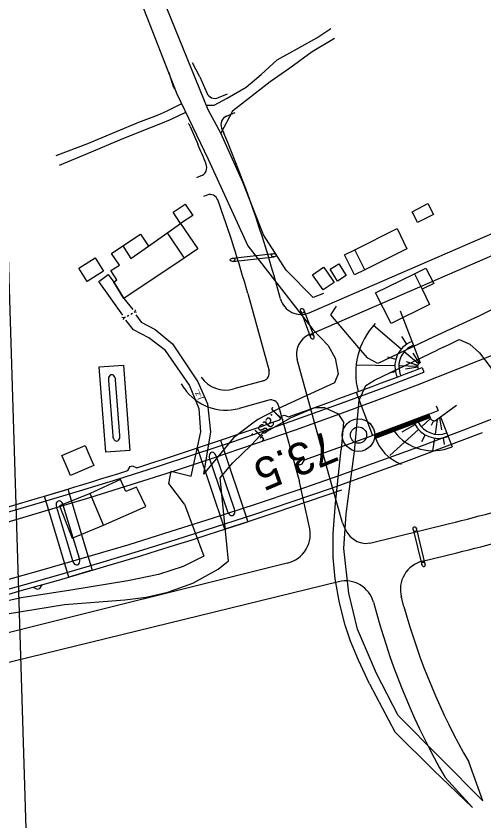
# Model space of a CAD drawing. Extents: x 6541740 to 6566395, y 5525066 to 5530361.
# Drawn here: x 6554369.2 to 6554398.2, y 5525283.4 to 5525333.4 of the extents above; entities that cross this region are included whole.
import ezdxf

# ---------------------------------------------------------------- set-up
doc = ezdxf.new("R2010")
doc.units = 0
for name, color, linetype in [('Domyślna', 7, 'Continuous'), ('ps_wymiarowanie', 7, 'Continuous'), ('TOR_PRZEK_P-komponent', 7, 'Continuous'), ('TOR_PS_OPIS_T-symbole geometrii', 7, 'Continuous'), ('TOR_PS_P-chodniki i place ładunkowe', 7, 'Continuous'), ('TOR_PS_T-wypelnienia', 7, 'Continuous'), ('TOR_RAMKI-ramka+tabelka 1', 7, 'Continuous'), ('TOR_W-warstwa dodatkowa 2', 7, 'Continuous')]:
    doc.layers.add(name, color=color, linetype=linetype)

# ---------------------------------------------------------------- blocks, each defined once
blk = doc.blocks.new('4010_1')
at = {"layer": 'Domyślna'}
for radius in [0.75, 0.375]:
    blk.add_circle((0, 0), radius, dxfattribs=at)

msp = doc.modelspace()

# ---------------------------------------------------------------- linework, layer by layer
at = {"layer": 'ps_wymiarowanie'}
for p, q in [((6554379.387, 5525320.552), (6554378.931, 5525321.239)), ((6554376.898, 5525319.884), (6554377.402, 5525319.14)), ((6554378.567, 5525319.969), (6554379.623, 5525318.387)), ((6554380.467, 5525318.959), (6554379.623, 5525318.387)), ((6554393.909, 5525317.418), (6554394.389, 5525316.456))]:
    msp.add_line(p, q, dxfattribs=at)
for points in [[(6554378.931, 5525321.239), (6554379.681, 5525321.739), (6554380.155, 5525321.042), (6554379.387, 5525320.552), (6554380.467, 5525318.959)], [(6554395.094, 5525321.113), (6554394.098, 5525320.613), (6554393.829, 5525321.17), (6554393.78, 5525321.27), (6554394.75, 5525321.779), (6554395.094, 5525321.113)], [(6554375.801, 5525319.152), (6554376.311, 5525318.363), (6554377.402, 5525319.14), (6554379.387, 5525320.552)], [(6554393.452, 5525318.974), (6554390.826, 5525317.674), (6554390.211, 5525318.907), (6554392.843, 5525320.228), (6554393.452, 5525318.974)], [(6554379.623, 5525318.387), (6554375.867, 5525315.891), (6554375.24, 5525316.9), (6554375.442, 5525317.043), (6554375.052, 5525317.62), (6554375.595, 5525317.952), (6554375.096, 5525318.682), (6554375.801, 5525319.152), (6554376.898, 5525319.884)], [(6554390.826, 5525317.674), (6554390.191, 5525317.359), (6554389.58, 5525318.594), (6554390.211, 5525318.907)], [(6554394.857, 5525315.52), (6554392.464, 5525314.323), (6554391.505, 5525316.226), (6554393.909, 5525317.418), (6554394.63, 5525317.778), (6554395.11, 5525316.816), (6554394.389, 5525316.456), (6554394.857, 5525315.52)], [(6554374.603, 5525301.795), (6554377.229, 5525302.958), (6554376.744, 5525303.99), (6554376.664, 5525304.162), (6554375.996, 5525303.897), (6554375.657, 5525304.632), (6554373.769, 5525303.756)], [(6554372.66, 5525300.994), (6554374.603, 5525301.795), (6554373.769, 5525303.756), (6554371.875, 5525302.995), (6554372.66, 5525300.994)]]:
    msp.add_lwpolyline(points, dxfattribs=at)
for points in [[(6554374.094, 5525318.403), (6554374.605, 5525317.576), (6554373.588, 5525316.948), (6554373.077, 5525317.775)], [(6554388.271, 5525317.829), (6554388.403, 5525317.638), (6554388.927, 5525316.887), (6554388.25, 5525316.415), (6554387.593, 5525317.357)], [(6554389.678, 5525317.303), (6554389.136, 5525316.966), (6554388.674, 5525317.709), (6554389.216, 5525318.045)], [(6554374.008, 5525305.508), (6554372.556, 5525304.881), (6554372.261, 5525305.562), (6554372.022, 5525306.116), (6554373.475, 5525306.743), (6554373.767, 5525306.068)]]:
    msp.add_lwpolyline(points, close=True, dxfattribs=at)
at = {"layer": 'TOR_PRZEK_P-komponent'}
for centre, radius, start, end in [((6554282.16, 5525602.288), 312.5, 260.99633, 292.47468), ((6554285.041, 5525600.561), 313.5, 260.86861, 292.93573)]:
    msp.add_arc(centre, radius, start, end, dxfattribs=at)
at = {"layer": 'TOR_PS_OPIS_T-symbole geometrii'}
for p, q in [((6554380.591, 5525329.663), (6554380.136, 5525330.528)), ((6554378.979, 5525328.981), (6554378.683, 5525329.906)), ((6554380.591, 5525329.663), (6554381.014, 5525328.664)), ((6554378.979, 5525328.981), (6554379.01, 5525328.909)), ((6554381.752, 5525328.365), (6554382.308, 5525328.601)), ((6554382.239, 5525327.214), (6554382.783, 5525327.445)), ((6554379.997, 5525326.578), (6554380.466, 5525325.472)), ((6554381.941, 5525326.477), (6554382.077, 5525326.155)), ((6554387.387, 5525315.001), (6554412.612, 5525325.953)), ((6554387.38, 5525313.635), (6554413.11, 5525324.807)), ((6554380.657, 5525323.5), (6554380.371, 5525323.39)), ((6554381.047, 5525322.311), (6554380.819, 5525322.223)), ((6554382.608, 5525318.39), (6554385.178, 5525318.67)), ((6554382.63, 5525318.191), (6554385.199, 5525318.471)), ((6554385.598, 5525315.856), (6554385.367, 5525316.696)), ((6554383.56, 5525316.198), (6554384.886, 5525311.382)), ((6554383.68, 5525316.231), (6554383.68, 5525316.231)), ((6554386.858, 5525315.088), (6554387.488, 5525313.424)), ((6554387.045, 5525315.159), (6554387.66, 5525313.535)), ((6554384.536, 5525310.767), (6554382.694, 5525310.26)), ((6554379.429, 5525310.577), (6554379.619, 5525310.3)), ((6554384.868, 5525309.562), (6554383.026, 5525309.055)), ((6554385.483, 5525309.213), (6554386.783, 5525304.491)), ((6554387.381, 5525301.753), (6554386.783, 5525304.491)), ((6554391.135, 5525300.688), (6554396.092, 5525301.902)), ((6554393.839, 5525301.525), (6554394.375, 5525299.336)), ((6554394.037, 5525301.558), (6554394.569, 5525299.383)), ((6554394.42, 5525299.562), (6554396.538, 5525300.081)), ((6554386.019, 5525299.434), (6554353.418, 5525291.284)), ((6554389.199, 5525298.283), (6554354.571, 5525289.801)), ((6554393.266, 5525296.737), (6554393.089, 5525297.381)), ((6554391.377, 5525297.004), (6554391.579, 5525296.273)), ((6554398.165, 5525284.674), (6554397.285, 5525287.086)), ((6554397.515, 5525284.25), (6554395.819, 5525286.124))]:
    msp.add_line(p, q, dxfattribs=at)
msp.add_lwpolyline([(6554389.457, 5525301.943), (6554388.604, 5525304.94), (6554386.637, 5525312.083)], dxfattribs=at)
for centre, radius, start, end in [((6554381.532, 5525328.883), 0.563, 202.9617, 292.9617), ((6554382.459, 5525326.697), 0.563, 112.9617, 202.9617), ((6554379.48, 5525326.359), 0.562, 22.9617, 45.0289), ((6554312.214, 5525296.554), 75.875, 15.39381, 22.96174), ((6554312.214, 5525296.554), 74.125, 21.92748, 22.96174), ((6554380.455, 5525324.025), 0.563, 291.0025, 21.9275), ((6554381.227, 5525321.844), 0.5, 20.1255, 111.0025), ((6554312.214, 5525296.554), 74, 15.39381, 20.12552), ((6554386.864, 5525316.205), 1.312, 195.3938, 293.4692), ((6554387.903, 5525312.431), 1.313, 113.4692, 195.3938), ((6554384.404, 5525311.249), 0.5, 285.3938, 15.3938), ((6554382.196, 5525312.068), 1.875, 215.063, 285.3938), ((6554382.196, 5525312.068), 3.125, 214.4516, 285.3938), ((6554385.001, 5525309.08), 0.5, 15.3938, 105.3938), ((6554369.565, 5525410.2), 111.5, 283.76307, 286.89824), ((6554385.573, 5525301.256), 1.875, 283.7631, 15.3938), ((6554369.565, 5525410.2), 113.375, 283.76307, 286.89824), ((6554394.853, 5525297.802), 1.812, 103.7631, 195.3938), ((6554389.63, 5525296.522), 1.812, 15.3938, 103.7631), ((6554433.397, 5525307.787), 41.625, 195.3938, 209.823), ((6554433.397, 5525307.787), 43.375, 195.3938, 209.962)]:
    msp.add_arc(centre, radius, start, end, dxfattribs=at)
for centre, major_axis in [((6554385.189, 5525318.57), (-0.149, -0.016)), ((6554382.619, 5525318.291), (-0.149, -0.016)), ((6554386.952, 5525315.124), (-0.053, 0.14)), ((6554387.567, 5525313.5), (-0.053, 0.14)), ((6554393.936, 5525301.549), (-0.036, 0.146)), ((6554394.472, 5525299.36), (-0.036, 0.146))]:
    msp.add_ellipse(centre, major_axis=major_axis, ratio=0.666667, dxfattribs=at)
msp.add_ellipse((6554390.754, 5525302.306), major_axis=(0.411, -1.611), ratio=0.81037, start_param=4.731111, end_param=6.273445, dxfattribs=at)
at = {"layer": 'TOR_PS_P-chodniki i place ładunkowe'}
msp.add_lwpolyline([(6554371.937, 5525212.515), (6553522.337, 5525186.445), (6553513.534, 5525473.31), (6554363.134, 5525499.38)], close=True, dxfattribs=at)
at = {"layer": 'TOR_PS_T-wypelnienia'}
for p, q in [((6554381.115, 5525327.604), (6554378.146, 5525334.929)), ((6554376.951, 5525334.274), (6554379.16, 5525328.595)), ((6554379.16, 5525328.595), (6554381.101, 5525324.534)), ((6554381.89, 5525326.155), (6554381.115, 5525327.604)), ((6554383.249, 5525323.103), (6554381.89, 5525326.155)), ((6554373.61, 5525325.493), (6554371.641, 5525324.759)), ((6554373.832, 5525324.969), (6554371.852, 5525324.154)), ((6554381.101, 5525324.534), (6554383.571, 5525319.162)), ((6554384.54, 5525319.845), (6554383.249, 5525323.103)), ((6554385.959, 5525317.642), (6554384.54, 5525319.845)), ((6554383.571, 5525319.162), (6554387.604, 5525313.959)), ((6554387.631, 5525315.953), (6554385.959, 5525317.642)), ((6554388.269, 5525316.199), (6554387.631, 5525315.953)), ((6554376.579, 5525315.17), (6554376.544, 5525315.049)), ((6554388.729, 5525314.862), (6554389.065, 5525315.411)), ((6554375.86, 5525314.675), (6554375.74, 5525314.71)), ((6554375.86, 5525314.675), (6554375.825, 5525314.555)), ((6554375.86, 5525314.675), (6554375.969, 5525314.735)), ((6554376.079, 5525314.795), (6554376.188, 5525314.855)), ((6554376.298, 5525314.915), (6554376.407, 5525314.975)), ((6554376.517, 5525315.034), (6554376.544, 5525315.049)), ((6554376.664, 5525315.014), (6554376.544, 5525315.049)), ((6554390.56, 5525312.697), (6554388.729, 5525314.862)), ((6554387.604, 5525313.959), (6554388.549, 5525312.955)), ((6554395.071, 5525313.482), (6554391.637, 5525311.852)), ((6554388.549, 5525312.955), (6554388.996, 5525312.173)), ((6554391.019, 5525312.177), (6554390.56, 5525312.697)), ((6554391.427, 5525310.807), (6554395.37, 5525312.7)), ((6554388.996, 5525312.173), (6554389.183, 5525311.192)), ((6554391.637, 5525311.852), (6554391.019, 5525312.177)), ((6554389.183, 5525311.192), (6554388.951, 5525310.637)), ((6554388.951, 5525310.637), (6554385.741, 5525309.175)), ((6554390.897, 5525310.469), (6554391.427, 5525310.807)), ((6554390.482, 5525309.57), (6554390.897, 5525310.469)), ((6554385.741, 5525309.175), (6554384.185, 5525308.354)), ((6554386.212, 5525308.476), (6554387.729, 5525309.118)), ((6554387.729, 5525309.118), (6554388.333, 5525309.119)), ((6554388.333, 5525309.119), (6554389.187, 5525308.722)), ((6554390.201, 5525306.371), (6554390.482, 5525309.57)), ((6554389.187, 5525308.722), (6554389.509, 5525308.205)), ((6554383.871, 5525308.14), (6554382.675, 5525307.233)), ((6554384.185, 5525308.354), (6554383.871, 5525308.14)), ((6554384.659, 5525307.566), (6554386.212, 5525308.476)), ((6554389.509, 5525308.205), (6554389.363, 5525306.491)), ((6554381.249, 5525307.607), (6554380.811, 5525304.964)), ((6554384.607, 5525307.666), (6554384.659, 5525307.566)), ((6554382.675, 5525307.233), (6554380.811, 5525304.964)), ((6554389.003, 5525303.162), (6554389.363, 5525306.491)), ((6554389.666, 5525302.507), (6554390.201, 5525306.371)), ((6554379.637, 5525303.093), (6554380.828, 5525299.863)), ((6554389.537, 5525300.342), (6554389.666, 5525302.507)), ((6554389.836, 5525297.576), (6554389.537, 5525300.342)), ((6554380.828, 5525299.863), (6554379.547, 5525299.231)), ((6554381.73, 5525299.059), (6554382.361, 5525299.581)), ((6554379.547, 5525299.231), (6554378.015, 5525298.73)), ((6554378.015, 5525298.73), (6554376.11, 5525298.329)), ((6554380.146, 5525298.195), (6554381.73, 5525299.059)), ((6554376.11, 5525298.329), (6554372.568, 5525297.749)), ((6554378.595, 5525297.627), (6554380.146, 5525298.195)), ((6554372.568, 5525297.749), (6554369.497, 5525297.282)), ((6554377.257, 5525297.322), (6554378.595, 5525297.627)), ((6554390.381, 5525295.338), (6554389.836, 5525297.576)), ((6554369.497, 5525297.282), (6554366.483, 5525296.61)), ((6554372.184, 5525296.863), (6554375.937, 5525297.154)), ((6554375.937, 5525297.154), (6554377.257, 5525297.322)), ((6554368.626, 5525296.286), (6554372.184, 5525296.863)), ((6554391.557, 5525292.569), (6554390.381, 5525295.338)), ((6554392.912, 5525289.976), (6554391.557, 5525292.569)), ((6554398.165, 5525284.674), (6554392.912, 5525289.976))]:
    msp.add_line(p, q, dxfattribs=at)
for points in [[(6554380.992, 5525327.906), (6554381.469, 5525327.896), (6554382.281, 5525328.324), (6554383.465, 5525329.022), (6554384.39, 5525329.812), (6554385.387, 5525330.707), (6554386.559, 5525331.367), (6554387.857, 5525332.082), (6554388.726, 5525332.652)], [(6554388.943, 5525332.036), (6554387.561, 5525331.203), (6554386.186, 5525330.191), (6554384.958, 5525329.338), (6554382.626, 5525327.523), (6554381.89, 5525326.155)], [(6554379.458, 5525327.972), (6554378.502, 5525327.5), (6554377.94, 5525327.258), (6554376.782, 5525326.815), (6554375.387, 5525326.244), (6554373.61, 5525325.493)], [(6554379.709, 5525327.447), (6554379.689, 5525327.441), (6554378.738, 5525326.982), (6554378.155, 5525326.73), (6554376.991, 5525326.285), (6554375.606, 5525325.718), (6554373.832, 5525324.969)], [(6554375.804, 5525314.856), (6554374.307, 5525316.949), (6554374.892, 5525317.371), (6554375.24, 5525316.9), (6554375.867, 5525315.891), (6554376.436, 5525315.19)], [(6554403.408, 5525317.431), (6554398.576, 5525315.113), (6554397.908, 5525314.793), (6554395.075, 5525313.474)], [(6554376.613, 5525314.863), (6554376.937, 5525314.417), (6554377.815, 5525313.952), (6554378.887, 5525313.075), (6554380.461, 5525310.699), (6554381.062, 5525309.344), (6554381.249, 5525307.607)], [(6554380.66, 5525307.601), (6554380.539, 5525309.031), (6554379.943, 5525310.488), (6554378.462, 5525312.644), (6554377.42, 5525313.438), (6554376.474, 5525313.938), (6554375.983, 5525314.532)], [(6554395.367, 5525312.706), (6554396.021, 5525313), (6554396.701, 5525313.326), (6554396.701, 5525313.326)], [(6554396.701, 5525313.326), (6554397.352, 5525313.039), (6554397.947, 5525312.502), (6554398.612, 5525311.635), (6554400.091, 5525309.452), (6554401.617, 5525307.155), (6554403.126, 5525304.727), (6554404.511, 5525302.325), (6554405.347, 5525301.109), (6554406.29, 5525300.224)], [(6554379.637, 5525303.093), (6554378.667, 5525304.378), (6554378.803, 5525305.162), (6554380.058, 5525304.846), (6554380.096, 5525305.018), (6554380.66, 5525307.601)], [(6554382.361, 5525299.581), (6554381.841, 5525304.73), (6554382.646, 5525305.668), (6554383.779, 5525306.776), (6554384.607, 5525307.666)], [(6554391.114, 5525291.941), (6554390.446, 5525293.401), (6554389.935, 5525294.58), (6554389.619, 5525295.591), (6554389.267, 5525296.96), (6554388.994, 5525298.455), (6554388.868, 5525299.793), (6554388.86, 5525301.281), (6554389.003, 5525303.162)], [(6554391.114, 5525291.941), (6554392.704, 5525288.953), (6554395.1, 5525286.563), (6554397.515, 5525284.25)]]:
    msp.add_lwpolyline(points, dxfattribs=at)
at = {"layer": 'TOR_W-warstwa dodatkowa 2'}
for p, q in [((6554393.025, 5525315.125), (6554394.274, 5525311.891)), ((6554393.093, 5525312.734), (6554391.363, 5525314.201)), ((6554393.446, 5525313.047), (6554393.13, 5525313.525)), ((6554392.758, 5525312.099), (6554392.258, 5525312.236)), ((6554394.173, 5525311.819), (6554393.284, 5525312.573)), ((6554394.226, 5525311.866), (6554393.831, 5525312.484)), ((6554392.699, 5525311.695), (6554390.297, 5525311.748)), ((6554394.114, 5525311.663), (6554392.949, 5525311.689)), ((6554394.119, 5525311.607), (6554393.367, 5525311.482)), ((6554394.122, 5525311.724), (6554393.431, 5525311.94)), ((6554394.389, 5525311.592), (6554394.501, 5525311.3)), ((6554392.733, 5525311.319), (6554392.344, 5525311.239)), ((6554390.305, 5525310.057), (6554391.304, 5525307.379)), ((6554395.232, 5525308.295), (6554396.523, 5525309.245)), ((6554395.273, 5525309.213), (6554395.385, 5525308.921)), ((6554394.629, 5525308.402), (6554394.558, 5525308.589)), ((6554394.683, 5525308.422), (6554394.612, 5525308.61)), ((6554394.737, 5525308.443), (6554394.667, 5525308.63)), ((6554394.784, 5525308.46), (6554394.713, 5525308.647)), ((6554394.839, 5525308.481), (6554394.768, 5525308.668)), ((6554394.894, 5525308.486), (6554394.813, 5525308.701)), ((6554394.889, 5525308.5), (6554394.819, 5525308.687)), ((6554391.5, 5525307.206), (6554394.894, 5525308.486)), ((6554393.322, 5525307.909), (6554393.251, 5525308.096)), ((6554393.385, 5525307.933), (6554393.314, 5525308.12)), ((6554393.448, 5525307.957), (6554393.377, 5525308.144)), ((6554393.484, 5525307.97), (6554393.413, 5525308.157)), ((6554393.535, 5525307.989), (6554393.464, 5525308.176)), ((6554393.588, 5525308.009), (6554393.517, 5525308.196)), ((6554393.638, 5525308.028), (6554393.568, 5525308.216)), ((6554393.693, 5525308.049), (6554393.622, 5525308.236)), ((6554393.747, 5525308.069), (6554393.677, 5525308.257)), ((6554393.793, 5525308.087), (6554393.723, 5525308.274)), ((6554393.793, 5525308.087), (6554393.723, 5525308.274)), ((6554393.848, 5525308.108), (6554393.778, 5525308.295)), ((6554393.899, 5525308.127), (6554393.828, 5525308.314)), ((6554393.953, 5525308.147), (6554393.883, 5525308.334)), ((6554394.008, 5525308.168), (6554393.937, 5525308.355)), ((6554394.054, 5525308.185), (6554393.983, 5525308.372)), ((6554394.109, 5525308.206), (6554394.038, 5525308.393)), ((6554394.159, 5525308.225), (6554394.089, 5525308.412)), ((6554394.214, 5525308.245), (6554394.143, 5525308.433)), ((6554394.214, 5525308.245), (6554394.143, 5525308.433)), ((6554394.264, 5525308.264), (6554394.194, 5525308.452)), ((6554394.318, 5525308.285), (6554394.247, 5525308.472)), ((6554394.368, 5525308.304), (6554394.298, 5525308.491)), ((6554394.918, 5525308.419), (6554394.35, 5525307.908)), ((6554394.423, 5525308.324), (6554394.352, 5525308.511)), ((6554394.477, 5525308.345), (6554394.406, 5525308.532)), ((6554394.523, 5525308.362), (6554394.453, 5525308.549)), ((6554394.523, 5525308.362), (6554394.453, 5525308.549)), ((6554394.578, 5525308.383), (6554394.508, 5525308.57)), ((6554395.105, 5525308.283), (6554394.953, 5525307.983)), ((6554395.333, 5525308.37), (6554395.193, 5525307.454)), ((6554395.472, 5525308.472), (6554395.587, 5525307.716)), ((6554395.539, 5525308.522), (6554396.253, 5525306.674)), ((6554392, 5525307.411), (6554391.93, 5525307.598)), ((6554392.063, 5525307.435), (6554391.993, 5525307.622)), ((6554392.127, 5525307.458), (6554392.056, 5525307.645)), ((6554392.19, 5525307.482), (6554392.119, 5525307.669)), ((6554392.253, 5525307.506), (6554392.182, 5525307.693)), ((6554392.316, 5525307.53), (6554392.246, 5525307.717)), ((6554392.379, 5525307.554), (6554392.309, 5525307.741)), ((6554392.442, 5525307.577), (6554392.372, 5525307.765)), ((6554394.165, 5525307.74), (6554392.381, 5525306.131)), ((6554392.506, 5525307.601), (6554392.435, 5525307.788)), ((6554392.569, 5525307.625), (6554392.498, 5525307.812)), ((6554392.632, 5525307.649), (6554392.561, 5525307.836)), ((6554392.695, 5525307.673), (6554392.624, 5525307.86)), ((6554392.752, 5525307.693), (6554392.681, 5525307.88)), ((6554392.816, 5525307.718), (6554392.746, 5525307.906)), ((6554392.879, 5525307.742), (6554392.809, 5525307.929)), ((6554392.943, 5525307.766), (6554392.872, 5525307.953)), ((6554393.006, 5525307.79), (6554392.935, 5525307.977)), ((6554393.069, 5525307.814), (6554392.998, 5525308.001)), ((6554393.132, 5525307.838), (6554393.062, 5525308.025)), ((6554393.195, 5525307.861), (6554393.125, 5525308.048)), ((6554393.949, 5525308.04), (6554393.125, 5525307.575)), ((6554393.258, 5525307.885), (6554393.188, 5525308.072)), ((6554391.419, 5525307.421), (6554391.5, 5525307.206)), ((6554391.558, 5525307.244), (6554391.488, 5525307.431)), ((6554391.621, 5525307.268), (6554391.551, 5525307.455)), ((6554391.685, 5525307.292), (6554391.614, 5525307.479)), ((6554391.748, 5525307.315), (6554391.677, 5525307.503)), ((6554391.811, 5525307.339), (6554391.74, 5525307.526)), ((6554391.874, 5525307.363), (6554391.803, 5525307.55)), ((6554391.937, 5525307.387), (6554391.867, 5525307.574)), ((6554394.591, 5525307.4), (6554394.349, 5525306.968)), ((6554395.155, 5525307.207), (6554395.035, 5525306.421)), ((6554395.691, 5525307.211), (6554395.759, 5525306.815))]:
    msp.add_line(p, q, dxfattribs=at)
for points in [[(6554374.344, 5525311.629), (6554375.84, 5525311.743), (6554376.244, 5525306.443), (6554374.747, 5525306.338), (6554374.344, 5525311.629)], [(6554374.908, 5525310.795), (6554375.181, 5525307.341)], [(6554375.629, 5525307.376), (6554375.356, 5525310.83)], [(6554385.559, 5525308.343), (6554385.693, 5525308.59), (6554385.842, 5525308.642), (6554386.101, 5525308.535)], [(6554391.419, 5525307.421), (6554394.813, 5525308.701)], [(6554394.819, 5525308.687), (6554391.424, 5525307.407)], [(6554394.889, 5525308.5), (6554391.495, 5525307.22)], [(6554380.446, 5525306.594), (6554381.867, 5525307.073), (6554383.574, 5525302.013), (6554382.149, 5525301.546), (6554380.446, 5525306.594)], [(6554381.197, 5525305.924), (6554382.314, 5525302.645)], [(6554382.741, 5525302.789), (6554381.623, 5525306.069)], [(6554386.541, 5525305.659), (6554386.8, 5525305.552), (6554386.949, 5525305.604), (6554387.083, 5525305.851)], [(6554376.119, 5525305.19), (6554376.261, 5525305.432), (6554376.412, 5525305.48), (6554376.667, 5525305.364)], [(6554370.95, 5525303.605), (6554372.388, 5525304.034), (6554373.894, 5525298.99), (6554372.454, 5525298.57), (6554370.95, 5525303.605)], [(6554371.678, 5525302.909), (6554372.679, 5525299.592)], [(6554373.11, 5525299.721), (6554372.109, 5525303.039)], [(6554370.244, 5525297.939), (6554370.496, 5525297.815), (6554370.648, 5525297.858), (6554370.798, 5525298.095)]]:
    msp.add_lwpolyline(points, dxfattribs=at)
for centre, radius, start, end in [((6554394.79, 5525311.249), 4.524, 137.1383, 194.738), ((6554394.364, 5525311.658), 1.665, 111.1059, 203.2288), ((6554394.364, 5525311.658), 1.415, 111.1059, 203.6758), ((6554264.413, 5525651.203), 363.633, 289.55089, 290.94286), ((6554394.364, 5525311.658), 0.25, 111.1059, 217.2367), ((6554282.16, 5525602.288), 311.921, 261.6404, 291.11009), ((6554282.133, 5525602.358), 314.533, 289.49159, 291.10401), ((6554282.15, 5525602.214), 311.533, 287.66158, 289.38626), ((6554395.408, 5525308.862), 1.674, 206.4681, 291.1046), ((6554395.408, 5525308.862), 1.424, 207.5235, 291.1046), ((6554395.145, 5525308.535), 0.255, 191.1205, 289.9827), ((6554395.054, 5525309.389), 2.968, 216.0914, 293.8257), ((6554285.02, 5525600.629), 314.146, 261.89469, 291.10417), ((6554394.004, 5525308.086), 2.655, 196.9978, 250.0337), ((6554282.15, 5525602.214), 311.533, 285.83117, 287.55586), ((6554284.994, 5525600.699), 314.533, 276.62645, 289.38678)]:
    msp.add_arc(centre, radius, start, end, dxfattribs=at)
for centre, major_axis, start_param, end_param in [((6554375.132, 5525310.812), (-0.027, 0.336), 4.710962, 7.852695), ((6554375.405, 5525307.358), (-0.027, 0.336), 1.569146, 4.711031), ((6554381.41, 5525305.997), (-0.109, 0.319), 4.710962, 7.852695), ((6554371.893, 5525302.974), (-0.098, 0.323), 4.710962, 7.852695), ((6554382.527, 5525302.717), (-0.109, 0.319), 1.569146, 4.711031), ((6554372.894, 5525299.656), (-0.098, 0.323), 1.569146, 4.711031)]:
    msp.add_ellipse(centre, major_axis=major_axis, ratio=0.666661, start_param=start_param, end_param=end_param, dxfattribs=at)

# ---------------------------------------------------------------- block references
at = {"layer": 'TOR_RAMKI-ramka+tabelka 1', "xscale": 1.3459632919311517, "yscale": 1.3459632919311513, "rotation": -3.6987731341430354}
msp.add_blockref('4010_1', (6554390.442, 5525307.394), dxfattribs=at)

# ---------------------------------------------------------------- texts
at = {"layer": 'TOR_PS_T-wypelnienia'}
for s, height, rotation, p in [('j.z.', 0.3813, 111.8443, (6554380.745, 5525309.672)), ('j.asf.', 0.7868, 225.7731, (6554385.252, 5525308.967))]:
    msp.add_text(s, height=height, rotation=rotation, dxfattribs=at).set_placement(p)
at = {"layer": 'TOR_RAMKI-ramka+tabelka 1'}
msp.add_text('73.5', height=2, rotation=202.6805, dxfattribs=at).set_placement((6554388.564, 5525307.721))

doc.saveas('drawing.dxf')
